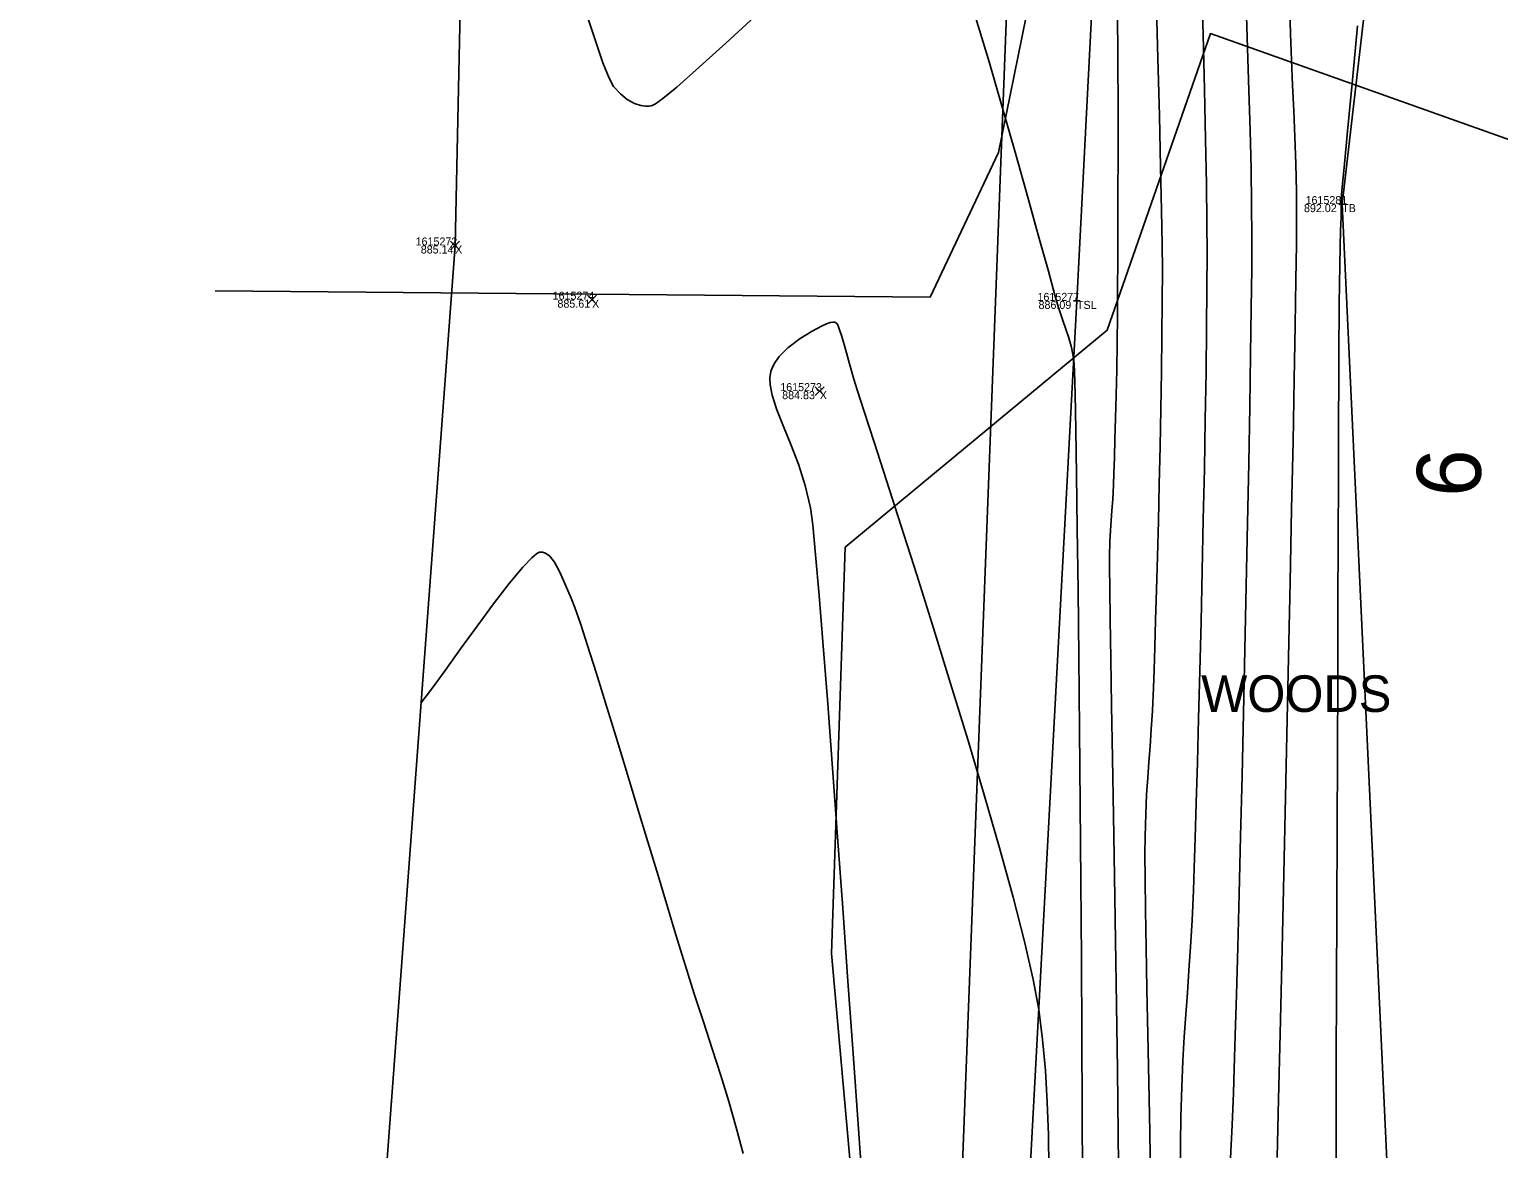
# Model space of a CAD drawing. Extents: x 1957117 to 1971063, y 701601 to 715861.
# Drawn here: x 1962653.6 to 1962717.9, y 702568.4 to 702617.4 of the extents above; entities that cross this region are included whole.
import ezdxf

# ---------------------------------------------------------------- set-up
doc = ezdxf.new("R2010")
doc.units = 0
for name, color, linetype in [('AP_X_Lights', 7, 'Continuous'), ('DT_X_Break_Line', 7, 'Continuous'), ('DT_X_Contour_Major', 7, 'Continuous'), ('DT_X_Contour_Minor', 7, 'Continuous'), ('DT_X_TIN_Hull', 7, 'Continuous'), ('GE_X_CL_20', 7, 'Continuous'), ('PV_P_Drive', 7, 'Continuous'), ('PV_P_Shoulder', 7, 'Continuous'), ('RS_Raster1', 7, 'Continuous'), ('RW_X_Esmt_RR', 7, 'Continuous'), ('SC_Scratch1', 7, 'Continuous'), ('VG_X_Text', 7, 'Continuous'), ('VG_X_Tree_Line_Rt', 7, 'Continuous')]:
    doc.layers.add(name, color=color, linetype=linetype)

msp = doc.modelspace()

# ---------------------------------------------------------------- linework, layer by layer
at = {"layer": 'AP_X_Lights'}
for p, q in [((1962672.062, 702607.733), (1962672.45, 702608.123)), ((1962672.062, 702608.123), (1962672.45, 702607.733)), ((1962678.054, 702605.363), (1962678.442, 702605.753)), ((1962678.054, 702605.753), (1962678.442, 702605.363)), ((1962688.011, 702601.363), (1962688.399, 702601.753)), ((1962688.011, 702601.753), (1962688.399, 702601.363))]:
    msp.add_line(p, q, dxfattribs=at)
at = {"layer": 'DT_X_Break_Line'}
for points in [[(1962712.212, 702702.955), (1962716.271, 702654.75), (1962711.053, 702609.737), (1962713.646, 702554.428), (1962708.781, 702505.283), (1962707.233, 702455.469), (1962704.944, 702406.927), (1962695.192, 702355.079), (1962699.519, 702306.049), (1962692.358, 702256.103), (1962693.103, 702205.318), (1962697.09, 702154.707), (1962695.369, 702143.214), (1962687.557, 702105.709), (1962680.996, 702055.861)], [(1962672.291, 702056.441), (1962678.402, 702106.354), (1962662.847, 702156.902), (1962653.64, 702207.97), (1962682.578, 702256.2), (1962687.088, 702305.912), (1962688.383, 702356.115), (1962688.326, 702413.221), (1962687.321, 702456.746), (1962695.78, 702508.037), (1962696.797, 702556.263), (1962699.455, 702605.505), (1962702.117, 702657.987), (1962703.272, 702699.736)]]:
    msp.add_lwpolyline(points, dxfattribs=at)
at = {"layer": 'DT_X_Contour_Major'}
for points in [[(1962706.848, 702618.432), (1962706.913, 702616.551), (1962706.973, 702614.717), (1962707.025, 702612.953), (1962707.067, 702611.281), (1962707.093, 702609.721), (1962707.103, 702608.296), (1962707.096, 702606.914), (1962707.078, 702605.185), (1962707.05, 702603.158), (1962707.013, 702600.882), (1962706.968, 702598.405), (1962706.917, 702595.778), (1962706.86, 702593.047), (1962706.8, 702590.263), (1962706.737, 702587.475), (1962706.673, 702584.73), (1962706.609, 702582.078), (1962706.546, 702579.568), (1962706.486, 702577.249), (1962706.43, 702575.17), (1962706.378, 702573.378), (1962706.333, 702571.925), (1962706.296, 702570.857), (1962706.237, 702569.472), (1962706.165, 702567.998)], [(1962706.848, 702618.432), (1962706.913, 702616.551), (1962706.973, 702614.717), (1962707.025, 702612.953), (1962707.067, 702611.281), (1962707.093, 702609.721), (1962707.103, 702608.296), (1962707.096, 702606.914), (1962707.078, 702605.185), (1962707.05, 702603.158), (1962707.013, 702600.882), (1962706.968, 702598.405), (1962706.917, 702595.778), (1962706.86, 702593.047), (1962706.8, 702590.263), (1962706.737, 702587.475), (1962706.673, 702584.73), (1962706.609, 702582.078), (1962706.546, 702579.568), (1962706.486, 702577.249), (1962706.43, 702575.17), (1962706.378, 702573.378), (1962706.333, 702571.925), (1962706.296, 702570.857), (1962706.237, 702569.472), (1962706.165, 702567.998)], [(1962698.228, 702567.596), (1962698.207, 702569.038), (1962698.157, 702570.459), (1962698.072, 702571.852), (1962697.949, 702573.209), (1962697.783, 702574.523), (1962697.54, 702575.834), (1962697.158, 702577.491), (1962696.658, 702579.431), (1962696.062, 702581.591), (1962695.394, 702583.91), (1962694.676, 702586.324), (1962693.931, 702588.772), (1962693.181, 702591.191), (1962692.449, 702593.52), (1962691.758, 702595.694), (1962691.129, 702597.653), (1962690.587, 702599.333), (1962690.152, 702600.673), (1962689.849, 702601.61), (1962689.698, 702602.082), (1962689.505, 702602.748), (1962689.325, 702603.391), (1962689.166, 702603.948), (1962689.058, 702604.285), (1962688.992, 702604.454), (1962688.955, 702604.518), (1962688.939, 702604.534), (1962688.913, 702604.549), (1962688.861, 702604.57), (1962688.779, 702604.58), (1962688.661, 702604.56), (1962688.499, 702604.501), (1962688.283, 702604.402), (1962687.869, 702604.184), (1962687.347, 702603.862), (1962686.812, 702603.45), (1962686.435, 702603.067), (1962686.214, 702602.751), (1962686.107, 702602.53), (1962686.068, 702602.417), (1962686.046, 702602.329), (1962686.022, 702602.143), (1962686.034, 702601.837), (1962686.125, 702601.381), (1962686.336, 702600.738), (1962686.621, 702600.018), (1962686.946, 702599.225), (1962687.273, 702598.364), (1962687.569, 702597.439), (1962687.798, 702596.456), (1962687.896, 702595.706), (1962688.025, 702594.402), (1962688.181, 702592.615), (1962688.359, 702590.417), (1962688.556, 702587.88), (1962688.767, 702585.074), (1962688.987, 702582.07), (1962689.213, 702578.941), (1962689.44, 702575.757), (1962689.663, 702572.589), (1962689.88, 702569.509), (1962690.085, 702566.589)], [(1962698.228, 702567.596), (1962698.207, 702569.038), (1962698.157, 702570.459), (1962698.072, 702571.852), (1962697.949, 702573.209), (1962697.783, 702574.523), (1962697.54, 702575.834), (1962697.158, 702577.491), (1962696.658, 702579.431), (1962696.062, 702581.591), (1962695.394, 702583.91), (1962694.676, 702586.324), (1962693.931, 702588.772), (1962693.181, 702591.191), (1962692.449, 702593.52), (1962691.758, 702595.694), (1962691.129, 702597.653), (1962690.587, 702599.333), (1962690.152, 702600.673), (1962689.849, 702601.61), (1962689.698, 702602.082), (1962689.505, 702602.748), (1962689.325, 702603.391), (1962689.166, 702603.948), (1962689.058, 702604.285), (1962688.992, 702604.454), (1962688.955, 702604.518), (1962688.939, 702604.534), (1962688.913, 702604.549), (1962688.861, 702604.57), (1962688.779, 702604.58), (1962688.661, 702604.56), (1962688.499, 702604.501), (1962688.283, 702604.402), (1962687.869, 702604.184), (1962687.347, 702603.862), (1962686.812, 702603.45), (1962686.435, 702603.067), (1962686.214, 702602.751), (1962686.107, 702602.53), (1962686.068, 702602.417), (1962686.046, 702602.329), (1962686.022, 702602.143), (1962686.034, 702601.837), (1962686.125, 702601.381), (1962686.336, 702600.738), (1962686.621, 702600.018), (1962686.946, 702599.225), (1962687.273, 702598.364), (1962687.569, 702597.439), (1962687.798, 702596.456), (1962687.896, 702595.706), (1962688.025, 702594.402), (1962688.181, 702592.615), (1962688.359, 702590.417), (1962688.556, 702587.88), (1962688.767, 702585.074), (1962688.987, 702582.07), (1962689.213, 702578.941), (1962689.44, 702575.757), (1962689.663, 702572.589), (1962689.88, 702569.509), (1962690.085, 702566.589)]]:
    msp.add_lwpolyline(points, dxfattribs=at)
at = {"layer": 'DT_X_Contour_Minor'}
for points in [[(1962704.902, 702619.671), (1962704.968, 702617.136), (1962705.027, 702614.75), (1962705.076, 702612.559), (1962705.114, 702610.605), (1962705.138, 702608.931), (1962705.146, 702607.582), (1962705.14, 702606.053), (1962705.124, 702604.308), (1962705.099, 702602.385), (1962705.066, 702600.324), (1962705.026, 702598.163), (1962704.981, 702595.943), (1962704.932, 702593.702), (1962704.88, 702591.479), (1962704.827, 702589.313), (1962704.773, 702587.245), (1962704.721, 702585.312), (1962704.67, 702583.554), (1962704.624, 702582.01), (1962704.582, 702580.719), (1962704.546, 702579.721), (1962704.488, 702578.414), (1962704.422, 702577.263), (1962704.353, 702576.222), (1962704.282, 702575.247), (1962704.211, 702574.294), (1962704.145, 702573.319), (1962704.085, 702572.278), (1962704.035, 702571.126), (1962703.996, 702569.819), (1962703.981, 702568.649), (1962703.985, 702567.43)], [(1962704.902, 702619.671), (1962704.968, 702617.136), (1962705.027, 702614.75), (1962705.076, 702612.559), (1962705.114, 702610.605), (1962705.138, 702608.931), (1962705.146, 702607.582), (1962705.14, 702606.053), (1962705.124, 702604.308), (1962705.099, 702602.385), (1962705.066, 702600.324), (1962705.026, 702598.163), (1962704.981, 702595.943), (1962704.932, 702593.702), (1962704.88, 702591.479), (1962704.827, 702589.313), (1962704.773, 702587.245), (1962704.721, 702585.312), (1962704.67, 702583.554), (1962704.624, 702582.01), (1962704.582, 702580.719), (1962704.546, 702579.721), (1962704.488, 702578.414), (1962704.422, 702577.263), (1962704.353, 702576.222), (1962704.282, 702575.247), (1962704.211, 702574.294), (1962704.145, 702573.319), (1962704.085, 702572.278), (1962704.035, 702571.126), (1962703.996, 702569.819), (1962703.981, 702568.649), (1962703.985, 702567.43)], [(1962702.923, 702618.89), (1962702.996, 702616.119), (1962703.061, 702613.595), (1962703.114, 702611.361), (1962703.155, 702609.465), (1962703.181, 702607.952), (1962703.19, 702606.868), (1962703.185, 702605.486), (1962703.171, 702603.992), (1962703.15, 702602.416), (1962703.122, 702600.786), (1962703.09, 702599.132), (1962703.053, 702597.484), (1962703.014, 702595.871), (1962702.974, 702594.322), (1962702.934, 702592.868), (1962702.895, 702591.538), (1962702.858, 702590.361), (1962702.824, 702589.366), (1962702.796, 702588.584), (1962702.751, 702587.595), (1962702.702, 702586.757), (1962702.65, 702586.021), (1962702.598, 702585.336), (1962702.549, 702584.65), (1962702.503, 702583.914), (1962702.465, 702583.076), (1962702.435, 702582.087), (1962702.429, 702581.328), (1962702.437, 702580.237), (1962702.456, 702578.857), (1962702.483, 702577.233), (1962702.517, 702575.408), (1962702.555, 702573.427), (1962702.595, 702571.333), (1962702.635, 702569.171), (1962702.671, 702566.985)], [(1962702.923, 702618.89), (1962702.996, 702616.119), (1962703.061, 702613.595), (1962703.114, 702611.361), (1962703.155, 702609.465), (1962703.181, 702607.952), (1962703.19, 702606.868), (1962703.185, 702605.486), (1962703.171, 702603.992), (1962703.15, 702602.416), (1962703.122, 702600.786), (1962703.09, 702599.132), (1962703.053, 702597.484), (1962703.014, 702595.871), (1962702.974, 702594.322), (1962702.934, 702592.868), (1962702.895, 702591.538), (1962702.858, 702590.361), (1962702.824, 702589.366), (1962702.796, 702588.584), (1962702.751, 702587.595), (1962702.702, 702586.757), (1962702.65, 702586.021), (1962702.598, 702585.336), (1962702.549, 702584.65), (1962702.503, 702583.914), (1962702.465, 702583.076), (1962702.435, 702582.087), (1962702.429, 702581.328), (1962702.437, 702580.237), (1962702.456, 702578.857), (1962702.483, 702577.233), (1962702.517, 702575.408), (1962702.555, 702573.427), (1962702.595, 702571.333), (1962702.635, 702569.171), (1962702.671, 702566.985)], [(1962701.284, 702566.364), (1962701.257, 702569.071), (1962701.223, 702571.872), (1962701.185, 702574.717), (1962701.143, 702577.555), (1962701.099, 702580.334), (1962701.055, 702583.003), (1962701.012, 702585.513), (1962700.972, 702587.811), (1962700.937, 702589.848), (1962700.908, 702591.571), (1962700.887, 702592.93), (1962700.875, 702593.875), (1962700.874, 702594.354), (1962700.894, 702594.965), (1962700.921, 702595.462), (1962700.952, 702595.901), (1962700.985, 702596.34), (1962701.017, 702596.837), (1962701.046, 702597.448), (1962701.066, 702597.981), (1962701.091, 702598.656), (1962701.118, 702599.457), (1962701.146, 702600.372), (1962701.172, 702601.385), (1962701.196, 702602.484), (1962701.215, 702603.655), (1962701.228, 702604.883), (1962701.233, 702606.154), (1962701.236, 702607.164), (1962701.241, 702608.502), (1962701.246, 702610.113), (1962701.25, 702611.944), (1962701.25, 702613.942), (1962701.245, 702616.051), (1962701.231, 702618.219)], [(1962701.284, 702566.364), (1962701.257, 702569.071), (1962701.223, 702571.872), (1962701.185, 702574.717), (1962701.143, 702577.555), (1962701.099, 702580.334), (1962701.055, 702583.003), (1962701.012, 702585.513), (1962700.972, 702587.811), (1962700.937, 702589.848), (1962700.908, 702591.571), (1962700.887, 702592.93), (1962700.875, 702593.875), (1962700.874, 702594.354), (1962700.894, 702594.965), (1962700.921, 702595.462), (1962700.952, 702595.901), (1962700.985, 702596.34), (1962701.017, 702596.837), (1962701.046, 702597.448), (1962701.066, 702597.981), (1962701.091, 702598.656), (1962701.118, 702599.457), (1962701.146, 702600.372), (1962701.172, 702601.385), (1962701.196, 702602.484), (1962701.215, 702603.655), (1962701.228, 702604.883), (1962701.233, 702606.154), (1962701.236, 702607.164), (1962701.241, 702608.502), (1962701.246, 702610.113), (1962701.25, 702611.944), (1962701.25, 702613.942), (1962701.245, 702616.051), (1962701.231, 702618.219)], [(1962708.762, 702618.31), (1962708.792, 702617.171), (1962708.835, 702616.051), (1962708.883, 702614.937), (1962708.934, 702613.816), (1962708.982, 702612.676), (1962709.022, 702611.503), (1962709.049, 702610.285), (1962709.059, 702609.01), (1962709.052, 702607.976), (1962709.031, 702606.432), (1962708.998, 702604.44), (1962708.955, 702602.062), (1962708.903, 702599.358), (1962708.843, 702596.392), (1962708.777, 702593.224), (1962708.707, 702589.916), (1962708.633, 702586.531), (1962708.558, 702583.13), (1962708.482, 702579.775), (1962708.408, 702576.527), (1962708.337, 702573.449), (1962708.269, 702570.601), (1962708.207, 702568.047)], [(1962708.762, 702618.31), (1962708.792, 702617.171), (1962708.835, 702616.051), (1962708.883, 702614.937), (1962708.934, 702613.816), (1962708.982, 702612.676), (1962709.022, 702611.503), (1962709.049, 702610.285), (1962709.059, 702609.01), (1962709.052, 702607.976), (1962709.031, 702606.432), (1962708.998, 702604.44), (1962708.955, 702602.062), (1962708.903, 702599.358), (1962708.843, 702596.392), (1962708.777, 702593.224), (1962708.707, 702589.916), (1962708.633, 702586.531), (1962708.558, 702583.13), (1962708.482, 702579.775), (1962708.408, 702576.527), (1962708.337, 702573.449), (1962708.269, 702570.601), (1962708.207, 702568.047)], [(1962685.346, 702617.924), (1962684.092, 702616.774), (1962682.934, 702615.724), (1962681.95, 702614.859), (1962681.343, 702614.36), (1962681.018, 702614.127), (1962680.874, 702614.049), (1962680.826, 702614.035), (1962680.746, 702614.028), (1962680.592, 702614.025), (1962680.375, 702614.05), (1962680.104, 702614.133), (1962679.789, 702614.311), (1962679.489, 702614.562), (1962679.192, 702614.877), (1962678.991, 702615.241), (1962678.726, 702615.912), (1962678.408, 702616.828), (1962678.046, 702617.929)], [(1962685.346, 702617.924), (1962684.092, 702616.774), (1962682.934, 702615.724), (1962681.95, 702614.859), (1962681.343, 702614.36), (1962681.018, 702614.127), (1962680.874, 702614.049), (1962680.826, 702614.035), (1962680.746, 702614.028), (1962680.592, 702614.025), (1962680.375, 702614.05), (1962680.104, 702614.133), (1962679.789, 702614.311), (1962679.489, 702614.562), (1962679.192, 702614.877), (1962678.991, 702615.241), (1962678.726, 702615.912), (1962678.408, 702616.828), (1962678.046, 702617.929)], [(1962699.693, 702567.042), (1962699.683, 702570.129), (1962699.667, 702573.377), (1962699.647, 702576.725), (1962699.623, 702580.114), (1962699.596, 702583.483), (1962699.566, 702586.772), (1962699.534, 702589.919), (1962699.501, 702592.865), (1962699.467, 702595.548), (1962699.434, 702597.909), (1962699.401, 702599.888), (1962699.37, 702601.423), (1962699.341, 702602.454), (1962699.316, 702602.921), (1962699.216, 702603.462), (1962699.1, 702603.887), (1962698.967, 702604.271), (1962698.815, 702604.689), (1962698.641, 702605.219), (1962698.489, 702605.759), (1962698.203, 702606.8), (1962697.806, 702608.241), (1962697.324, 702609.98), (1962696.782, 702611.914), (1962696.202, 702613.941), (1962695.611, 702615.96), (1962695.032, 702617.868)], [(1962699.693, 702567.042), (1962699.683, 702570.129), (1962699.667, 702573.377), (1962699.647, 702576.725), (1962699.623, 702580.114), (1962699.596, 702583.483), (1962699.566, 702586.772), (1962699.534, 702589.919), (1962699.501, 702592.865), (1962699.467, 702595.548), (1962699.434, 702597.909), (1962699.401, 702599.888), (1962699.37, 702601.423), (1962699.341, 702602.454), (1962699.316, 702602.921), (1962699.216, 702603.462), (1962699.1, 702603.887), (1962698.967, 702604.271), (1962698.815, 702604.689), (1962698.641, 702605.219), (1962698.489, 702605.759), (1962698.203, 702606.8), (1962697.806, 702608.241), (1962697.324, 702609.98), (1962696.782, 702611.914), (1962696.202, 702613.941), (1962695.611, 702615.96), (1962695.032, 702617.868)], [(1962711.722, 702617.528), (1962711.486, 702615.016), (1962711.289, 702612.929), (1962711.139, 702611.341), (1962711.044, 702610.328), (1962711.011, 702609.965), (1962711.012, 702609.844), (1962711.016, 702609.723), (1962711.012, 702609.559), (1962711.002, 702609.165), (1962710.987, 702608.587), (1962710.969, 702607.872), (1962710.952, 702607.067), (1962710.935, 702606.218), (1962710.922, 702605.373), (1962710.918, 702604.801), (1962710.912, 702603.702), (1962710.905, 702602.129), (1962710.898, 702600.136), (1962710.889, 702597.776), (1962710.879, 702595.102), (1962710.869, 702592.17), (1962710.858, 702589.032), (1962710.847, 702585.742), (1962710.835, 702582.354), (1962710.823, 702578.921), (1962710.81, 702575.497), (1962710.797, 702572.136), (1962710.785, 702568.891), (1962710.772, 702565.817)], [(1962711.722, 702617.528), (1962711.486, 702615.016), (1962711.289, 702612.929), (1962711.139, 702611.341), (1962711.044, 702610.328), (1962711.011, 702609.965), (1962711.012, 702609.844), (1962711.016, 702609.723), (1962711.012, 702609.559), (1962711.002, 702609.165), (1962710.987, 702608.587), (1962710.969, 702607.872), (1962710.952, 702607.067), (1962710.935, 702606.218), (1962710.922, 702605.373), (1962710.918, 702604.801), (1962710.912, 702603.702), (1962710.905, 702602.129), (1962710.898, 702600.136), (1962710.889, 702597.776), (1962710.879, 702595.102), (1962710.869, 702592.17), (1962710.858, 702589.032), (1962710.847, 702585.742), (1962710.835, 702582.354), (1962710.823, 702578.921), (1962710.81, 702575.497), (1962710.797, 702572.136), (1962710.785, 702568.891), (1962710.772, 702565.817)], [(1962684.856, 702568.216), (1962684.555, 702569.353), (1962684.226, 702570.49), (1962683.873, 702571.634), (1962683.502, 702572.795), (1962683.115, 702573.982), (1962682.718, 702575.204), (1962682.315, 702576.469), (1962681.909, 702577.787), (1962681.544, 702579.002), (1962681.133, 702580.37), (1962680.689, 702581.846), (1962680.225, 702583.385), (1962679.753, 702584.941), (1962679.287, 702586.469), (1962678.839, 702587.923), (1962678.424, 702589.259), (1962678.052, 702590.429), (1962677.738, 702591.391), (1962677.495, 702592.097), (1962677.335, 702592.502), (1962677.082, 702593.078), (1962676.85, 702593.62), (1962676.611, 702594.074), (1962676.396, 702594.342), (1962676.212, 702594.468), (1962676.074, 702594.511), (1962676.001, 702594.519), (1962675.955, 702594.514), (1962675.839, 702594.458), (1962675.611, 702594.274), (1962675.22, 702593.866), (1962674.622, 702593.145), (1962673.941, 702592.259), (1962673.22, 702591.281), (1962672.5, 702590.284), (1962671.823, 702589.342), (1962671.231, 702588.528), (1962670.766, 702587.914)], [(1962684.856, 702568.216), (1962684.555, 702569.353), (1962684.226, 702570.49), (1962683.873, 702571.634), (1962683.502, 702572.795), (1962683.115, 702573.982), (1962682.718, 702575.204), (1962682.315, 702576.469), (1962681.909, 702577.787), (1962681.544, 702579.002), (1962681.133, 702580.37), (1962680.689, 702581.846), (1962680.225, 702583.385), (1962679.753, 702584.941), (1962679.287, 702586.469), (1962678.839, 702587.923), (1962678.424, 702589.259), (1962678.052, 702590.429), (1962677.738, 702591.391), (1962677.495, 702592.097), (1962677.335, 702592.502), (1962677.082, 702593.078), (1962676.85, 702593.62), (1962676.611, 702594.074), (1962676.396, 702594.342), (1962676.212, 702594.468), (1962676.074, 702594.511), (1962676.001, 702594.519), (1962675.955, 702594.514), (1962675.839, 702594.458), (1962675.611, 702594.274), (1962675.22, 702593.866), (1962674.622, 702593.145), (1962673.941, 702592.259), (1962673.22, 702591.281), (1962672.5, 702590.284), (1962671.823, 702589.342), (1962671.231, 702588.528), (1962670.766, 702587.914)]]:
    msp.add_lwpolyline(points, dxfattribs=at)
at = {"layer": 'DT_X_TIN_Hull'}
msp.add_lwpolyline([(1962674.559, 702707.745), (1962673.32, 702658.081), (1962672.256, 702607.928), (1962668.525, 702557.8), (1962666.493, 702507.929), (1962664.731, 702458.112), (1962662.325, 702407.833), (1962660.262, 702358.239), (1962657.931, 702308.011), (1962655.854, 702258.355)], dxfattribs=at)
at = {"layer": 'PV_P_Drive'}
for p, q in [((1962710.907, 702609.737), (1962711.199, 702609.737)), ((1962711.053, 702609.883), (1962711.053, 702609.591)), ((1962711.053, 702609.737), (1962711.053, 702609.737)), ((1962699.309, 702605.505), (1962699.601, 702605.505)), ((1962699.455, 702605.651), (1962699.455, 702605.359)), ((1962699.455, 702605.505), (1962699.455, 702605.505))]:
    msp.add_line(p, q, dxfattribs=at)
at = {"layer": 'RW_X_Esmt_RR'}
msp.add_lwpolyline([(1962674.265, 702039.003), (1962716.391, 703142.573)], dxfattribs=at)
at = {"layer": 'VG_X_Tree_Line_Rt'}
for points in [[(1962661.758, 702605.94), (1962693.037, 702605.672), (1962696.029, 702611.999), (1962697.914, 702621.319), (1962707.651, 702624.685), (1962724.898, 702628.339), (1962722.246, 702636.594), (1962714.524, 702653.874), (1962731.807, 702652.486), (1962727.617, 702635.179), (1962735.676, 702622.778), (1962721.735, 702611.35)], [(1962721.735, 702611.35), (1962721.735, 702611.35), (1962705.297, 702617.197), (1962700.781, 702604.223), (1962689.323, 702594.734), (1962688.714, 702576.961), (1962690.149, 702560.954), (1962713.542, 702563.222), (1962719.078, 702547.862), (1962711.672, 702534.39), (1962707.343, 702521.047), (1962699.664, 702515.683), (1962688.77, 702517.348), (1962687.493, 702503.385), (1962689.928, 702490.961), (1962694.909, 702477.301), (1962680.484, 702468.807), (1962676.811, 702490.839), (1962660.941, 702492.315)]]:
    msp.add_lwpolyline(points, dxfattribs=at)

# ---------------------------------------------------------------- texts
at = {"layer": 'GE_X_CL_20'}
msp.add_text('6', height=2.8, rotation=87.81394, dxfattribs=at).set_placement((1962717.077, 702596.892))
at = {"layer": 'PV_P_Shoulder'}
for s, p in [('892.02', (1962709.383, 702609.387)), ('885.14', (1962670.757, 702607.578)), ('885.61', (1962676.734, 702605.208)), ('886.09', (1962697.774, 702605.155)), ('884.83', (1962686.563, 702601.208))]:
    msp.add_text(s, height=0.35, dxfattribs=at).set_placement(p)
at = {"layer": 'RS_Raster1'}
for s, p in [('1615281', (1962709.452, 702609.737)), ('1615272', (1962670.531, 702607.928)), ('1615274', (1962676.523, 702605.558)), ('1615277', (1962697.728, 702605.505)), ('1615273', (1962686.478, 702601.558))]:
    msp.add_text(s, height=0.35, dxfattribs=at).set_placement(p)
at = {"layer": 'SC_Scratch1'}
for s, p in [('TB', (1962711.053, 702609.387)), ('X', (1962672.256, 702607.578)), ('X', (1962678.248, 702605.208)), ('TSL', (1962699.455, 702605.155)), ('X', (1962688.205, 702601.208))]:
    msp.add_text(s, height=0.35, dxfattribs=at).set_placement(p)
at = {"layer": 'VG_X_Text'}
msp.add_text('WOODS', height=1.6, dxfattribs=at).set_placement((1962704.885, 702587.529))

doc.saveas('drawing.dxf')
